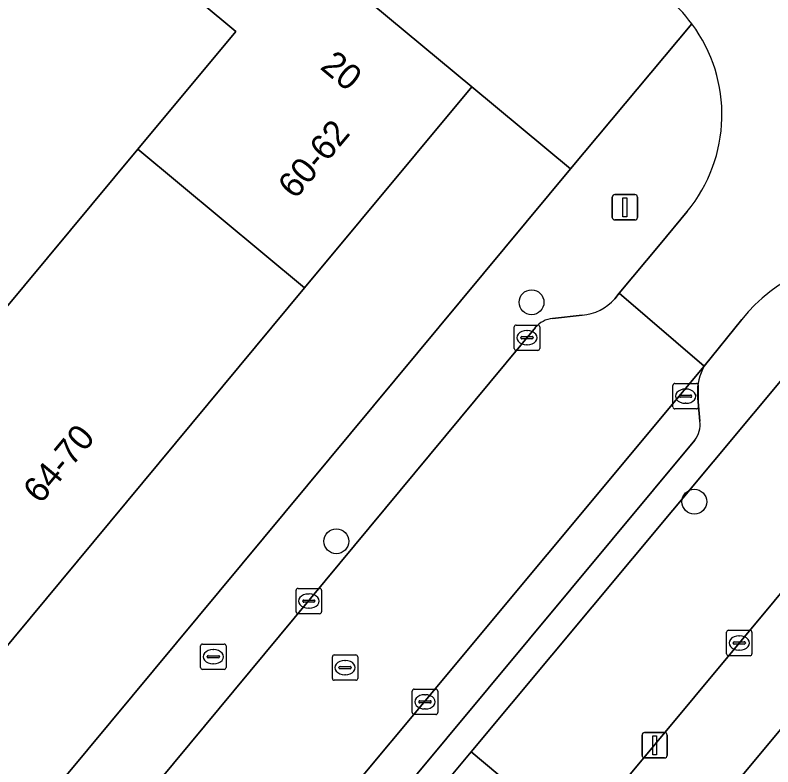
# Model space of a CAD drawing. Extents: x 162523 to 163266, y 381230 to 382050.
# Drawn here: x 162954.65 to 162984.48, y 381639.09 to 381668.68 of the extents above; entities that cross this region are included whole.
import ezdxf

# ---------------------------------------------------------------- set-up
doc = ezdxf.new("R2010")
doc.units = 0
for name, color, linetype in [('IMGEO_Boom', 7, 'Continuous'), ('IMGEO_Brandkraan', 7, 'Continuous'), ('IMGEO_Erf', 7, 'Continuous'), ('IMGEO_Groenvoorziening', 7, 'Continuous'), ('IMGEO_Kolk', 7, 'Continuous'), ('IMGEO_Lichtmast', 7, 'Continuous'), ('IMGEO_Pand', 7, 'Continuous'), ('IMGEO_Pand_nummerreeks', 7, 'Continuous'), ('IMGEO_Parkeervlak_open', 7, 'Continuous'), ('IMGEO_Rijbaan_lokaal_open', 7, 'Continuous'), ('IMGEO_Rioolput', 7, 'Continuous'), ('IMGEO_Voetpad_open', 7, 'Continuous')]:
    doc.layers.add(name, color=color, linetype=linetype)

msp = doc.modelspace()

# ---------------------------------------------------------------- linework, layer by layer
at = {"layer": 'IMGEO_Boom'}
for centre in [(162974.981, 381657.375), (162981.392, 381649.524), (162967.295, 381647.967)]:
    msp.add_circle(centre, 0.489, dxfattribs=at)
at = {"layer": 'IMGEO_Brandkraan'}
for p, q in [((162962.026, 381643.92), (162962.878, 381643.92)), ((162961.951, 381642.994), (162961.951, 381643.846)), ((162962.439, 381643.7), (162962.464, 381643.7)), ((162962.952, 381643.846), (162962.952, 381642.994)), ((162962.21, 381643.414), (162962.21, 381643.426)), ((162962.648, 381643.377), (162962.25, 381643.377)), ((162962.253, 381643.463), (162962.651, 381643.463)), ((162962.694, 381643.426), (162962.694, 381643.414)), ((162962.462, 381643.14), (162962.437, 381643.14)), ((162962.878, 381642.92), (162962.026, 381642.92))]:
    msp.add_line(p, q, dxfattribs=at)
for points in [[(162962.026, 381643.92), (162962.878, 381643.92)], [(162961.951, 381642.994), (162961.951, 381643.846)], [(162962.952, 381643.846), (162962.952, 381642.994)], [(162962.878, 381642.92), (162962.026, 381642.92)]]:
    msp.add_lwpolyline(points, dxfattribs=at)
for centre, radius, start, end in [((162962.028, 381643.844), 0.0765, 91.552, 178.448), ((162962.028, 381643.844), 0.0765, 91.552, 178.448), ((162962.876, 381643.844), 0.0765, 1.552, 88.448), ((162962.876, 381643.844), 0.0765, 1.552, 88.448), ((162962.25, 381643.423), 0.0403, 85.8775, 175.7526), ((162962.247, 381643.413), 0.0366, 178.938, 274.7102), ((162962.651, 381643.42), 0.043, 264.8664, 352.4533), ((162962.655, 381643.425), 0.0386, 1.7309, 96.639), ((162962.028, 381642.996), 0.0765, 181.552, 268.448), ((162962.028, 381642.996), 0.0765, 181.552, 268.448), ((162962.876, 381642.996), 0.0765, 271.552, 358.448), ((162962.876, 381642.996), 0.0765, 271.552, 358.448)]:
    msp.add_arc(centre, radius, start, end, dxfattribs=at)
for centre, major_axis, ratio, start_param, end_param in [((162962.438, 381643.42), (-0.387, 0.002), 0.722429, 4.712389, 7.853982), ((162962.463, 381643.42), (-0.39, 0.002), 0.717154, 1.570796, 4.712389)]:
    msp.add_ellipse(centre, major_axis=major_axis, ratio=ratio, start_param=start_param, end_param=end_param, dxfattribs=at)
at = {"layer": 'IMGEO_Erf'}
for points in [[(162959.478, 381663.4), (162963.336, 381668.037), (162961.939, 381669.199), (162961.513, 381669.553), (162961.309, 381669.723), (162964.038, 381673.002), (162955.064, 381680.47), (162953.208, 381678.239), (162957.413, 381674.741), (162955.245, 381672.135), (162951.04, 381675.633), (162947.805, 381673.057), (162939.489, 381663.184), (162931.702, 381653.568), (162935.892, 381650.083), (162933.711, 381647.461), (162929.521, 381650.946), (162927.706, 381648.764), (162939.283, 381639.132), (162946.086, 381647.307)], [(162949.739, 381630.435), (162976.513, 381662.626), (162972.63, 381665.855), (162966.045, 381657.938), (162952.658, 381641.842), (162945.856, 381633.664)]]:
    msp.add_lwpolyline(points, close=True, dxfattribs=at)
at = {"layer": 'IMGEO_Groenvoorziening'}
msp.add_lwpolyline([(162987.652, 381649.36), (162987.081, 381653.4), (162985.305, 381654.899), (162972.599, 381639.672), (162976.719, 381636.232)], close=True, dxfattribs=at)
at = {"layer": 'IMGEO_Kolk'}
for p, q in [((162974.378, 381656.479), (162975.23, 381656.479)), ((162974.303, 381655.553), (162974.303, 381656.405)), ((162974.791, 381656.259), (162974.816, 381656.259)), ((162975.304, 381656.405), (162975.304, 381655.553)), ((162974.562, 381655.973), (162974.562, 381655.985)), ((162975, 381655.936), (162974.602, 381655.936)), ((162974.605, 381656.022), (162975.003, 381656.022)), ((162975.046, 381655.985), (162975.046, 381655.973)), ((162974.814, 381655.699), (162974.789, 381655.699)), ((162975.23, 381655.479), (162974.378, 381655.479)), ((162980.547, 381653.252), (162980.547, 381654.104)), ((162980.622, 381654.178), (162981.474, 381654.178)), ((162981.548, 381654.104), (162981.548, 381653.252)), ((162981.035, 381653.958), (162981.06, 381653.958)), ((162980.806, 381653.672), (162980.806, 381653.684)), ((162981.244, 381653.635), (162980.846, 381653.635)), ((162980.849, 381653.721), (162981.247, 381653.721)), ((162981.29, 381653.684), (162981.29, 381653.672)), ((162981.474, 381653.178), (162980.622, 381653.178)), ((162981.058, 381653.398), (162981.033, 381653.398)), ((162965.712, 381645.185), (162965.712, 381646.037)), ((162965.787, 381646.111), (162966.639, 381646.111)), ((162966.713, 381646.037), (162966.713, 381645.185)), ((162966.2, 381645.891), (162966.225, 381645.891)), ((162965.971, 381645.605), (162965.971, 381645.617)), ((162966.409, 381645.568), (162966.011, 381645.568)), ((162966.014, 381645.654), (162966.412, 381645.654)), ((162966.455, 381645.617), (162966.455, 381645.605)), ((162966.639, 381645.111), (162965.787, 381645.111)), ((162966.223, 381645.331), (162966.198, 381645.331)), ((162982.658, 381643.537), (162982.658, 381644.389)), ((162982.733, 381644.463), (162983.585, 381644.463)), ((162983.146, 381644.243), (162983.171, 381644.243)), ((162983.659, 381644.389), (162983.659, 381643.537)), ((162982.917, 381643.957), (162982.917, 381643.969)), ((162983.355, 381643.92), (162982.957, 381643.92)), ((162982.96, 381644.006), (162983.358, 381644.006)), ((162983.401, 381643.969), (162983.401, 381643.957)), ((162983.169, 381643.683), (162983.144, 381643.683)), ((162983.585, 381643.463), (162982.733, 381643.463)), ((162970.362, 381642.146), (162971.214, 381642.146)), ((162970.287, 381641.22), (162970.287, 381642.072)), ((162970.775, 381641.926), (162970.8, 381641.926)), ((162971.288, 381642.072), (162971.288, 381641.22)), ((162970.546, 381641.64), (162970.546, 381641.652)), ((162970.984, 381641.603), (162970.586, 381641.603)), ((162970.589, 381641.689), (162970.987, 381641.689)), ((162971.03, 381641.652), (162971.03, 381641.64)), ((162970.798, 381641.366), (162970.773, 381641.366)), ((162971.214, 381641.146), (162970.362, 381641.146))]:
    msp.add_line(p, q, dxfattribs=at)
for points in [[(162974.378, 381656.479), (162975.23, 381656.479)], [(162974.303, 381655.553), (162974.303, 381656.405)], [(162975.304, 381656.405), (162975.304, 381655.553)], [(162975.23, 381655.479), (162974.378, 381655.479)], [(162980.547, 381653.252), (162980.547, 381654.104)], [(162980.622, 381654.178), (162981.474, 381654.178)], [(162981.548, 381654.104), (162981.548, 381653.252)], [(162981.474, 381653.178), (162980.622, 381653.178)], [(162965.712, 381645.185), (162965.712, 381646.037)], [(162965.787, 381646.111), (162966.639, 381646.111)], [(162966.713, 381646.037), (162966.713, 381645.185)], [(162966.639, 381645.111), (162965.787, 381645.111)], [(162982.658, 381643.537), (162982.658, 381644.389)], [(162982.733, 381644.463), (162983.585, 381644.463)], [(162983.659, 381644.389), (162983.659, 381643.537)], [(162983.585, 381643.463), (162982.733, 381643.463)], [(162970.362, 381642.146), (162971.214, 381642.146)], [(162970.287, 381641.22), (162970.287, 381642.072)], [(162971.288, 381642.072), (162971.288, 381641.22)], [(162971.214, 381641.146), (162970.362, 381641.146)]]:
    msp.add_lwpolyline(points, dxfattribs=at)
for centre, radius, start, end in [((162974.38, 381656.403), 0.0765, 91.552, 178.448), ((162974.38, 381656.403), 0.0765, 91.552, 178.448), ((162975.228, 381656.403), 0.0765, 1.552, 88.448), ((162975.228, 381656.403), 0.0765, 1.552, 88.448), ((162974.602, 381655.982), 0.0403, 85.8775, 175.7526), ((162974.599, 381655.972), 0.0366, 178.938, 274.7102), ((162975.003, 381655.979), 0.043, 264.8664, 352.4533), ((162975.007, 381655.984), 0.0386, 1.7309, 96.639), ((162974.38, 381655.555), 0.0765, 181.552, 268.448), ((162974.38, 381655.555), 0.0765, 181.552, 268.448), ((162975.228, 381655.555), 0.0765, 271.552, 358.448), ((162975.228, 381655.555), 0.0765, 271.552, 358.448), ((162980.624, 381654.102), 0.0765, 91.552, 178.448), ((162980.624, 381654.102), 0.0765, 91.552, 178.448), ((162981.472, 381654.102), 0.0765, 1.552, 88.448), ((162981.472, 381654.102), 0.0765, 1.552, 88.448), ((162980.846, 381653.681), 0.0403, 85.8775, 175.7526), ((162980.843, 381653.671), 0.0366, 178.938, 274.7102), ((162981.247, 381653.678), 0.043, 264.8664, 352.4533), ((162981.251, 381653.683), 0.0386, 1.7309, 96.639), ((162980.624, 381653.254), 0.0765, 181.552, 268.448), ((162980.624, 381653.254), 0.0765, 181.552, 268.448), ((162981.472, 381653.254), 0.0765, 271.552, 358.448), ((162981.472, 381653.254), 0.0765, 271.552, 358.448), ((162965.789, 381646.035), 0.0765, 91.552, 178.448), ((162965.789, 381646.035), 0.0765, 91.552, 178.448), ((162966.637, 381646.035), 0.0765, 1.552, 88.448), ((162966.637, 381646.035), 0.0765, 1.552, 88.448), ((162966.011, 381645.614), 0.0403, 85.8775, 175.7526), ((162966.008, 381645.604), 0.0366, 178.938, 274.7102), ((162966.412, 381645.611), 0.043, 264.8664, 352.4533), ((162966.416, 381645.616), 0.0386, 1.7309, 96.639), ((162965.789, 381645.187), 0.0765, 181.552, 268.448), ((162965.789, 381645.187), 0.0765, 181.552, 268.448), ((162966.637, 381645.187), 0.0765, 271.552, 358.448), ((162966.637, 381645.187), 0.0765, 271.552, 358.448), ((162982.735, 381644.387), 0.0765, 91.552, 178.448), ((162982.735, 381644.387), 0.0765, 91.552, 178.448), ((162983.583, 381644.387), 0.0765, 1.552, 88.448), ((162983.583, 381644.387), 0.0765, 1.552, 88.448), ((162982.957, 381643.966), 0.0403, 85.8775, 175.7526), ((162982.954, 381643.956), 0.0366, 178.938, 274.7102), ((162983.358, 381643.963), 0.043, 264.8664, 352.4533), ((162983.362, 381643.968), 0.0386, 1.7309, 96.639), ((162982.735, 381643.539), 0.0765, 181.552, 268.448), ((162982.735, 381643.539), 0.0765, 181.552, 268.448), ((162983.583, 381643.539), 0.0765, 271.552, 358.448), ((162983.583, 381643.539), 0.0765, 271.552, 358.448), ((162970.364, 381642.07), 0.0765, 91.552, 178.448), ((162970.364, 381642.07), 0.0765, 91.552, 178.448), ((162971.212, 381642.07), 0.0765, 1.552, 88.448), ((162971.212, 381642.07), 0.0765, 1.552, 88.448), ((162970.586, 381641.649), 0.0403, 85.8775, 175.7526), ((162970.583, 381641.639), 0.0366, 178.938, 274.7102), ((162970.987, 381641.646), 0.043, 264.8664, 352.4533), ((162970.991, 381641.651), 0.0386, 1.7309, 96.639), ((162970.364, 381641.222), 0.0765, 181.552, 268.448), ((162970.364, 381641.222), 0.0765, 181.552, 268.448), ((162971.212, 381641.222), 0.0765, 271.552, 358.448), ((162971.212, 381641.222), 0.0765, 271.552, 358.448)]:
    msp.add_arc(centre, radius, start, end, dxfattribs=at)
for centre, major_axis, ratio, start_param, end_param in [((162974.79, 381655.979), (-0.387, 0.002), 0.722429, 4.712389, 7.853982), ((162974.815, 381655.979), (-0.39, 0.002), 0.717154, 1.570796, 4.712389), ((162981.034, 381653.678), (-0.387, 0.002), 0.722429, 4.712389, 7.853982), ((162981.059, 381653.678), (-0.39, 0.002), 0.717154, 1.570796, 4.712389), ((162966.199, 381645.611), (-0.387, 0.002), 0.722429, 4.712389, 7.853982), ((162966.224, 381645.611), (-0.39, 0.002), 0.717154, 1.570796, 4.712389), ((162983.145, 381643.963), (-0.387, 0.002), 0.722429, 4.712389, 7.853982), ((162983.17, 381643.963), (-0.39, 0.002), 0.717154, 1.570796, 4.712389), ((162970.774, 381641.646), (-0.387, 0.002), 0.722429, 4.712389, 7.853982), ((162970.799, 381641.646), (-0.39, 0.002), 0.717154, 1.570796, 4.712389)]:
    msp.add_ellipse(centre, major_axis=major_axis, ratio=ratio, start_param=start_param, end_param=end_param, dxfattribs=at)
at = {"layer": 'IMGEO_Lichtmast'}
for p, q in [((162978.162, 381660.717), (162978.162, 381661.517)), ((162978.162, 381661.517), (162978.162, 381660.717)), ((162978.262, 381661.617), (162979.052, 381661.617)), ((162979.052, 381661.617), (162978.262, 381661.617)), ((162979.152, 381661.517), (162979.152, 381660.717)), ((162979.152, 381660.717), (162979.152, 381661.517)), ((162979.052, 381660.617), (162978.262, 381660.617)), ((162978.262, 381660.617), (162979.052, 381660.617)), ((162979.331, 381639.538), (162979.331, 381640.338)), ((162979.331, 381640.338), (162979.331, 381639.538)), ((162979.431, 381640.438), (162980.221, 381640.438)), ((162980.221, 381640.438), (162979.431, 381640.438)), ((162980.321, 381640.338), (162980.321, 381639.538)), ((162980.321, 381639.538), (162980.321, 381640.338)), ((162980.221, 381639.438), (162979.431, 381639.438)), ((162979.431, 381639.438), (162980.221, 381639.438))]:
    msp.add_line(p, q, dxfattribs=at)
for points in [[(162978.582, 381661.492), (162978.732, 381661.492), (162978.732, 381660.742), (162978.582, 381660.742), (162978.582, 381661.492)], [(162979.751, 381640.313), (162979.901, 381640.313), (162979.901, 381639.563), (162979.751, 381639.563), (162979.751, 381640.313)]]:
    msp.add_lwpolyline(points, dxfattribs=at)
for centre, start, end in [((162978.262, 381661.517), 90, 180), ((162978.262, 381661.517), 90, 180), ((162979.052, 381661.517), 0, 90), ((162979.052, 381661.517), 360, 90), ((162978.262, 381660.717), 180, 270), ((162978.262, 381660.717), 180, 270), ((162979.052, 381660.717), 270, 0), ((162979.052, 381660.717), 270, 0), ((162979.431, 381640.338), 90, 180), ((162979.431, 381640.338), 90, 180), ((162980.221, 381640.338), 0, 90), ((162980.221, 381640.338), 360, 90), ((162979.431, 381639.538), 180, 270), ((162979.431, 381639.538), 180, 270), ((162980.221, 381639.538), 270, 0), ((162980.221, 381639.538), 270, 0)]:
    msp.add_arc(centre, 0.1, start, end, dxfattribs=at)
at = {"layer": 'IMGEO_Pand'}
for points in [[(162972.63, 381665.855), (162966.065, 381671.316), (162964.242, 381672.832), (162964.038, 381673.002), (162961.309, 381669.723), (162961.513, 381669.553), (162961.939, 381669.199), (162963.336, 381668.037), (162959.478, 381663.4), (162966.045, 381657.938)], [(162952.658, 381641.842), (162966.045, 381657.938), (162959.478, 381663.4), (162946.086, 381647.307)], [(162985.642, 381641.585), (162972.261, 381625.529), (162978.832, 381620.055), (162992.217, 381636.108)]]:
    msp.add_lwpolyline(points, close=True, dxfattribs=at)
at = {"layer": 'IMGEO_Parkeervlak_open'}
for points in [[(162981.783, 381654.855), (162957.121, 381625.277)], [(162981.609, 381652.688), (162981.514, 381653.756)], [(162960.319, 381626.603), (162981.412, 381651.95)]]:
    msp.add_lwpolyline(points, dxfattribs=at)
for centre, radius, start, end in [((162983.415, 381653.873), 1.904, 148.9626, 183.5299), ((162980.634, 381652.553), 0.984, 322.2169, 7.8913)]:
    msp.add_arc(centre, radius, start, end, dxfattribs=at)
at = {"layer": 'IMGEO_Rijbaan_lokaal_open'}
for points in [[(162981.112, 381660.946), (162980.041, 381659.662), (162978.431, 381657.733), (162981.783, 381654.855), (162983.262, 381656.697)], [(162975.131, 381656.377), (162952.008, 381628.554), (162954.316, 381626.612), (162956.624, 381624.669), (162956.912, 381625.027), (162957.121, 381625.277), (162981.783, 381654.855), (162978.431, 381657.733), (162978.258, 381657.512)], [(162976.97, 381656.865), (162975.81, 381656.741)]]:
    msp.add_lwpolyline(points, dxfattribs=at)
for centre, radius, start, end in [((162976.477, 381664.764), 5.997, 36.5149, 51.0881), ((162976.472, 381664.758), 6.005, 320.5929, 36.5379), ((162987.96, 381653.039), 5.954, 82.9991, 142.0965), ((162976.815, 381658.778), 1.92, 274.6199, 318.7235), ((162975.935, 381655.692), 1.057, 96.8177, 139.5722)]:
    msp.add_arc(centre, radius, start, end, dxfattribs=at)
at = {"layer": 'IMGEO_Rioolput'}
for p, q in [((162967.139, 381642.567), (162967.139, 381643.419)), ((162967.214, 381643.493), (162968.066, 381643.493)), ((162968.14, 381643.419), (162968.14, 381642.567)), ((162967.398, 381642.987), (162967.398, 381642.999)), ((162967.441, 381643.036), (162967.839, 381643.036)), ((162967.627, 381643.273), (162967.652, 381643.273)), ((162967.882, 381642.999), (162967.882, 381642.987)), ((162967.836, 381642.95), (162967.438, 381642.95)), ((162967.65, 381642.713), (162967.625, 381642.713)), ((162968.066, 381642.493), (162967.214, 381642.493))]:
    msp.add_line(p, q, dxfattribs=at)
for points in [[(162967.139, 381642.567), (162967.139, 381643.419)], [(162967.214, 381643.493), (162968.066, 381643.493)], [(162968.14, 381643.419), (162968.14, 381642.567)], [(162968.066, 381642.493), (162967.214, 381642.493)]]:
    msp.add_lwpolyline(points, dxfattribs=at)
for centre, radius, start, end in [((162967.216, 381643.417), 0.0765, 91.552, 178.448), ((162967.216, 381643.417), 0.0765, 91.552, 178.448), ((162968.064, 381643.417), 0.0765, 1.552, 88.448), ((162968.064, 381643.417), 0.0765, 1.552, 88.448), ((162967.438, 381642.996), 0.0403, 85.8775, 175.7526), ((162967.843, 381642.998), 0.0386, 1.7309, 96.639), ((162967.435, 381642.986), 0.0366, 178.938, 274.7102), ((162967.839, 381642.993), 0.043, 264.8664, 352.4533), ((162967.216, 381642.569), 0.0765, 181.552, 268.448), ((162967.216, 381642.569), 0.0765, 181.552, 268.448), ((162968.064, 381642.569), 0.0765, 271.552, 358.448), ((162968.064, 381642.569), 0.0765, 271.552, 358.448)]:
    msp.add_arc(centre, radius, start, end, dxfattribs=at)
for centre, major_axis, ratio, start_param, end_param in [((162967.626, 381642.993), (-0.387, 0.002), 0.722429, 4.712389, 7.853982), ((162967.651, 381642.993), (-0.39, 0.002), 0.717154, 1.570796, 4.712389)]:
    msp.add_ellipse(centre, major_axis=major_axis, ratio=ratio, start_param=start_param, end_param=end_param, dxfattribs=at)
at = {"layer": 'IMGEO_Voetpad_open'}
for points in [[(162918.277, 381729.952), (162921.552, 381716.843), (162920.84, 381716.114), (162921.981, 381714.947), (162922.637, 381715.61), (162955.541, 381683.015), (162954.879, 381682.353), (162953.935, 381681.41), (162955.064, 381680.47), (162964.038, 381673.002), (162964.242, 381672.832), (162966.065, 381671.316), (162972.63, 381665.855), (162976.513, 381662.626), (162981.297, 381668.333)], [(162981.297, 381668.333), (162976.513, 381662.626), (162949.739, 381630.435)], [(162978.258, 381657.512), (162978.431, 381657.733), (162980.041, 381659.662), (162981.112, 381660.946)], [(162958.942, 381623.327), (162971.618, 381638.5), (162972.599, 381639.672), (162985.305, 381654.899), (162988.686, 381658.949)], [(162975.81, 381656.741), (162976.97, 381656.865)], [(162983.262, 381656.697), (162981.783, 381654.855)], [(162954.316, 381626.612), (162952.008, 381628.554), (162975.131, 381656.377)], [(162981.514, 381653.756), (162981.609, 381652.688)], [(162981.412, 381651.95), (162960.319, 381626.603)]]:
    msp.add_lwpolyline(points, dxfattribs=at)
msp.add_lwpolyline([(162985.642, 381641.585), (162992.216, 381649.474), (162989.392, 381651.45), (162987.652, 381649.36), (162976.719, 381636.232), (162972.599, 381639.672), (162971.618, 381638.5), (162975.747, 381635.074), (162963.08, 381619.865), (162958.942, 381623.327), (162957.284, 381621.356), (162961.41, 381617.917), (162958.958, 381614.986), (162961.61, 381612.777), (162964.065, 381615.701), (162965.42, 381617.32), (162972.261, 381625.529)], close=True, dxfattribs=at)
for centre, radius, start, end in [((162976.477, 381664.764), 5.997, 36.5149, 51.0881), ((162976.472, 381664.758), 6.005, 320.5929, 36.5379), ((162987.96, 381653.039), 5.954, 82.9991, 142.0965), ((162976.815, 381658.778), 1.92, 274.6199, 318.7235), ((162975.935, 381655.692), 1.057, 96.8177, 139.5722), ((162983.415, 381653.873), 1.904, 148.9626, 183.5299), ((162980.634, 381652.553), 0.984, 322.2169, 7.8913)]:
    msp.add_arc(centre, radius, start, end, dxfattribs=at)

# ---------------------------------------------------------------- texts
at = {"layer": 'IMGEO_Pand_nummerreeks'}
for s, rotation, p in [('20', 320.2425, (162966.617, 381666.591)), ('60-62', 49.8989, (162965.679, 381661.395)), ('64-70', 50.1282, (162955.647, 381649.399))]:
    msp.add_text(s, height=1, rotation=rotation, dxfattribs=at).set_placement(p)

doc.saveas('drawing.dxf')
